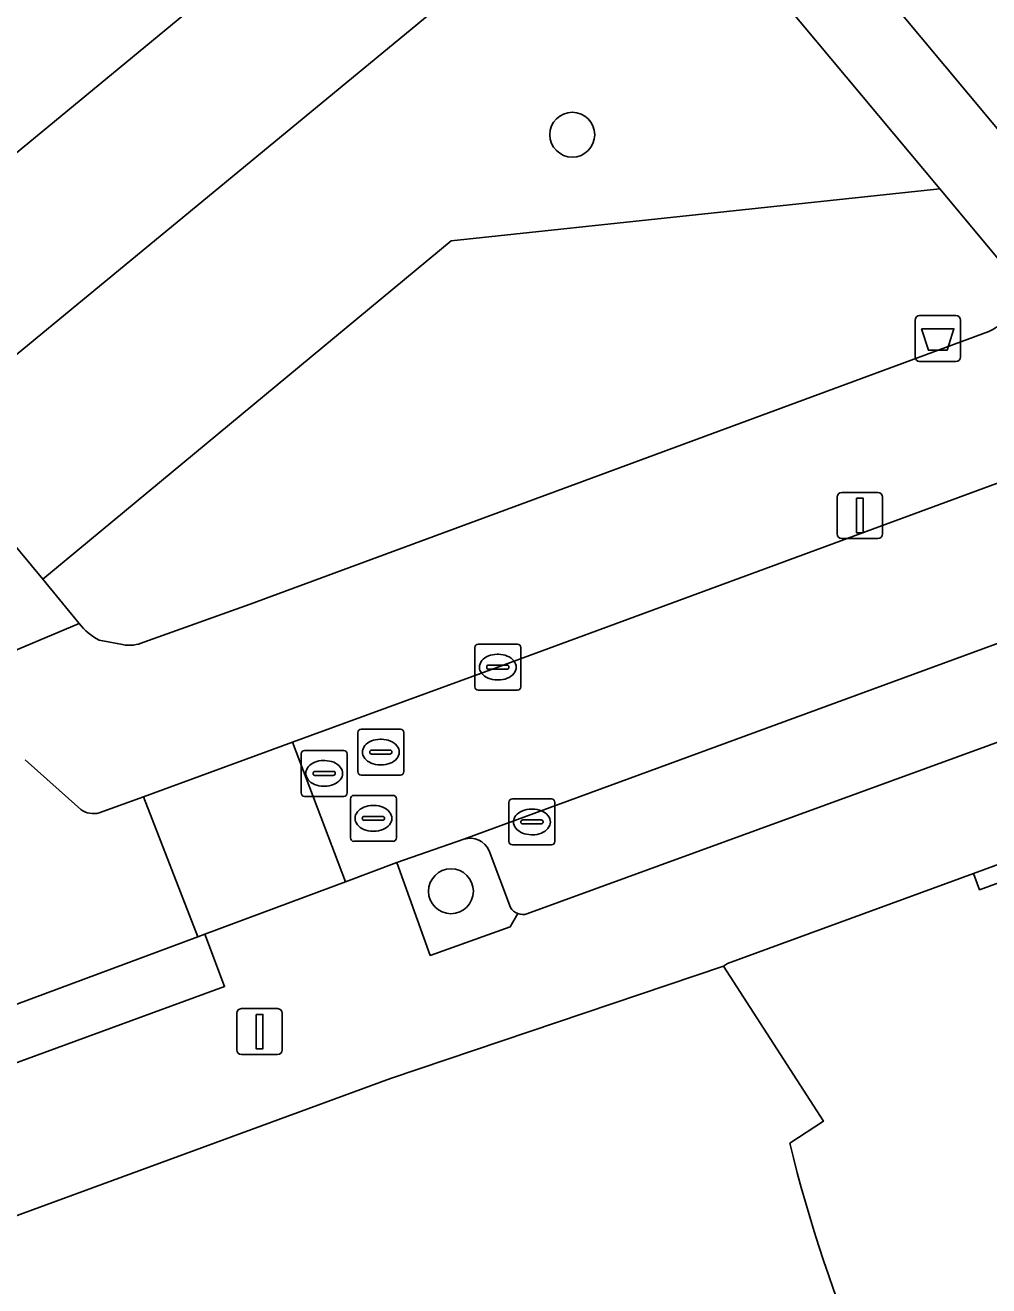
# Model space of a CAD drawing. Extents: x 159716 to 160783, y 383290 to 384031.
# Drawn here: x 160368.13 to 160389.11, y 383434.81 to 383462.26 of the extents above; entities that cross this region are included whole.
import ezdxf

# ---------------------------------------------------------------- set-up
doc = ezdxf.new("R2010")
doc.units = 0
for name, color, linetype in [('IMGEO_Afvalbak', 7, 'Continuous'), ('IMGEO_Boom', 7, 'Continuous'), ('IMGEO_Erf', 7, 'Continuous'), ('IMGEO_Groenvoorziening', 7, 'Continuous'), ('IMGEO_Kolk', 7, 'Continuous'), ('IMGEO_Lichtmast', 7, 'Continuous'), ('IMGEO_Pand', 7, 'Continuous'), ('IMGEO_Parkeervlak_open', 7, 'Continuous'), ('IMGEO_Rijbaan_lokaal_open', 7, 'Continuous'), ('IMGEO_Rioolput', 7, 'Continuous'), ('IMGEO_Voetpad_open', 7, 'Continuous')]:
    doc.layers.add(name, color=color, linetype=linetype)

msp = doc.modelspace()

# ---------------------------------------------------------------- linework, layer by layer
at = {"layer": 'IMGEO_Afvalbak'}
for p, q in [((160387.606, 383455.934), (160388.396, 383455.934)), ((160388.396, 383455.934), (160387.606, 383455.934)), ((160387.506, 383455.034), (160387.506, 383455.834)), ((160387.506, 383455.834), (160387.506, 383455.034)), ((160388.496, 383455.834), (160388.496, 383455.034)), ((160388.496, 383455.034), (160388.496, 383455.834)), ((160388.396, 383454.934), (160387.606, 383454.934)), ((160387.606, 383454.934), (160388.396, 383454.934))]:
    msp.add_line(p, q, dxfattribs=at)
msp.add_lwpolyline([(160387.649, 383455.648), (160388.353, 383455.648), (160388.204, 383455.178), (160387.798, 383455.178), (160387.649, 383455.648)], dxfattribs=at)
for centre, start, end in [((160387.606, 383455.834), 90, 180), ((160387.606, 383455.834), 90, 180), ((160388.396, 383455.834), 0, 90), ((160388.396, 383455.834), 360, 90), ((160387.606, 383455.034), 180, 270), ((160387.606, 383455.034), 180, 270), ((160388.396, 383455.034), 270, 0), ((160388.396, 383455.034), 270, 0)]:
    msp.add_arc(centre, 0.1, start, end, dxfattribs=at)
at = {"layer": 'IMGEO_Boom'}
for centre in [(160380.042, 383459.873), (160377.401, 383443.398)]:
    msp.add_circle(centre, 0.489, dxfattribs=at)
at = {"layer": 'IMGEO_Erf'}
msp.add_lwpolyline([(160384.777, 383437.913), (160385.51, 383438.389), (160383.334, 383441.767), (160376.083, 383439.317), (160367.001, 383435.99)], dxfattribs=at)
msp.add_arc((160415.413, 383445.354), 31.527, 193.6514, 212.9916, dxfattribs=at)
at = {"layer": 'IMGEO_Groenvoorziening'}
for points in [[(160398.12, 383475.062), (160395.747, 383477.983), (160383.034, 383467.507), (160390.731, 383458.291), (160394.015, 383471.834)], [(160381.631, 383466.371), (160379.453, 383468.98), (160363.713, 383455.991), (160365.869, 383453.384)], [(160388.042, 383458.692), (160381.631, 383466.371), (160365.869, 383453.384), (160368.511, 383450.191), (160377.403, 383457.565)]]:
    msp.add_lwpolyline(points, close=True, dxfattribs=at)
for points in [[(160388.042, 383458.692), (160377.403, 383457.565), (160368.511, 383450.191), (160369.307, 383449.231)], [(160389.54, 383456.898), (160388.042, 383458.692)], [(160370.713, 383448.82), (160373.029, 383449.652), (160389.111, 383455.585)], [(160369.74, 383448.865), (160370.25, 383448.768)], [(160377.682, 383444.533), (160376.222, 383444.022), (160376.949, 383441.999), (160378.69, 383442.626), (160378.858, 383442.912)], [(160378.695, 383443.046), (160378.232, 383444.281)]]:
    msp.add_lwpolyline(points, dxfattribs=at)
for centre, radius, start, end in [((160388.709, 383456.443), 0.947, 295.0848, 28.7274), ((160370.329, 383450.001), 1.279, 216.9915, 242.5952), ((160370.394, 383449.573), 0.818, 259.8633, 292.9529), ((160377.813, 383444.092), 0.46, 24.2656, 106.5016), ((160378.966, 383443.209), 0.316, 211.0888, 250.0649)]:
    msp.add_arc(centre, radius, start, end, dxfattribs=at)
at = {"layer": 'IMGEO_Kolk'}
for p, q in [((160377.995, 383448.778), (160378.847, 383448.778)), ((160377.92, 383447.852), (160377.92, 383448.704)), ((160378.408, 383448.558), (160378.433, 383448.558)), ((160378.921, 383448.704), (160378.921, 383447.852)), ((160378.179, 383448.272), (160378.179, 383448.284)), ((160378.617, 383448.235), (160378.219, 383448.235)), ((160378.222, 383448.321), (160378.62, 383448.321)), ((160378.663, 383448.284), (160378.663, 383448.272)), ((160378.431, 383447.998), (160378.406, 383447.998)), ((160378.847, 383447.778), (160377.995, 383447.778)), ((160378.663, 383444.481), (160378.663, 383445.333)), ((160378.738, 383445.407), (160379.59, 383445.407)), ((160379.151, 383445.187), (160379.176, 383445.187)), ((160379.664, 383445.333), (160379.664, 383444.481)), ((160378.922, 383444.901), (160378.922, 383444.913)), ((160378.965, 383444.95), (160379.363, 383444.95)), ((160379.406, 383444.913), (160379.406, 383444.901)), ((160379.36, 383444.864), (160378.962, 383444.864)), ((160379.174, 383444.627), (160379.149, 383444.627)), ((160379.59, 383444.407), (160378.738, 383444.407))]:
    msp.add_line(p, q, dxfattribs=at)
for points in [[(160377.995, 383448.778), (160378.847, 383448.778)], [(160377.92, 383447.852), (160377.92, 383448.704)], [(160378.921, 383448.704), (160378.921, 383447.852)], [(160378.847, 383447.778), (160377.995, 383447.778)], [(160378.663, 383444.481), (160378.663, 383445.333)], [(160378.738, 383445.407), (160379.59, 383445.407)], [(160379.664, 383445.333), (160379.664, 383444.481)], [(160379.59, 383444.407), (160378.738, 383444.407)]]:
    msp.add_lwpolyline(points, dxfattribs=at)
for centre, radius, start, end in [((160377.997, 383448.702), 0.0765, 91.552, 178.448), ((160377.997, 383448.702), 0.0765, 91.552, 178.448), ((160378.845, 383448.702), 0.0765, 1.552, 88.448), ((160378.845, 383448.702), 0.0765, 1.552, 88.448), ((160378.219, 383448.281), 0.0403, 85.8775, 175.7526), ((160378.216, 383448.271), 0.0366, 178.938, 274.7102), ((160378.62, 383448.278), 0.043, 264.8664, 352.4533), ((160378.624, 383448.283), 0.0386, 1.7309, 96.639), ((160377.997, 383447.854), 0.0765, 181.552, 268.448), ((160377.997, 383447.854), 0.0765, 181.552, 268.448), ((160378.845, 383447.854), 0.0765, 271.552, 358.448), ((160378.845, 383447.854), 0.0765, 271.552, 358.448), ((160378.74, 383445.331), 0.0765, 91.552, 178.448), ((160378.74, 383445.331), 0.0765, 91.552, 178.448), ((160379.588, 383445.331), 0.0765, 1.552, 88.448), ((160379.588, 383445.331), 0.0765, 1.552, 88.448), ((160378.962, 383444.91), 0.0403, 85.8775, 175.7526), ((160378.959, 383444.9), 0.0366, 178.938, 274.7102), ((160379.363, 383444.907), 0.043, 264.8664, 352.4533), ((160379.367, 383444.912), 0.0386, 1.7309, 96.639), ((160378.74, 383444.483), 0.0765, 181.552, 268.448), ((160378.74, 383444.483), 0.0765, 181.552, 268.448), ((160379.588, 383444.483), 0.0765, 271.552, 358.448), ((160379.588, 383444.483), 0.0765, 271.552, 358.448)]:
    msp.add_arc(centre, radius, start, end, dxfattribs=at)
for centre, major_axis, ratio, start_param, end_param in [((160378.407, 383448.278), (-0.387, 0.002), 0.722429, 4.712389, 7.853982), ((160378.432, 383448.278), (-0.39, 0.002), 0.717154, 1.570796, 4.712389), ((160379.15, 383444.907), (-0.387, 0.002), 0.722429, 4.712389, 7.853982), ((160379.175, 383444.907), (-0.39, 0.002), 0.717154, 1.570796, 4.712389)]:
    msp.add_ellipse(centre, major_axis=major_axis, ratio=ratio, start_param=start_param, end_param=end_param, dxfattribs=at)
at = {"layer": 'IMGEO_Lichtmast'}
for p, q in [((160385.908, 383452.08), (160386.698, 383452.08)), ((160386.698, 383452.08), (160385.908, 383452.08)), ((160385.808, 383451.18), (160385.808, 383451.98)), ((160385.808, 383451.98), (160385.808, 383451.18)), ((160386.798, 383451.98), (160386.798, 383451.18)), ((160386.798, 383451.18), (160386.798, 383451.98)), ((160386.698, 383451.08), (160385.908, 383451.08)), ((160385.908, 383451.08), (160386.698, 383451.08)), ((160372.837, 383440.841), (160373.627, 383440.841)), ((160373.627, 383440.841), (160372.837, 383440.841)), ((160372.737, 383439.941), (160372.737, 383440.741)), ((160372.737, 383440.741), (160372.737, 383439.941)), ((160373.727, 383440.741), (160373.727, 383439.941)), ((160373.727, 383439.941), (160373.727, 383440.741)), ((160373.627, 383439.841), (160372.837, 383439.841)), ((160372.837, 383439.841), (160373.627, 383439.841))]:
    msp.add_line(p, q, dxfattribs=at)
for points in [[(160386.228, 383451.955), (160386.378, 383451.955), (160386.378, 383451.205), (160386.228, 383451.205), (160386.228, 383451.955)], [(160373.157, 383440.716), (160373.307, 383440.716), (160373.307, 383439.966), (160373.157, 383439.966), (160373.157, 383440.716)]]:
    msp.add_lwpolyline(points, dxfattribs=at)
for centre, start, end in [((160385.908, 383451.98), 90, 180), ((160385.908, 383451.98), 90, 180), ((160386.698, 383451.98), 0, 90), ((160386.698, 383451.98), 360, 90), ((160385.908, 383451.18), 180, 270), ((160385.908, 383451.18), 180, 270), ((160386.698, 383451.18), 270, 0), ((160386.698, 383451.18), 270, 0), ((160372.837, 383440.741), 90, 180), ((160372.837, 383440.741), 90, 180), ((160373.627, 383440.741), 0, 90), ((160373.627, 383440.741), 360, 90), ((160372.837, 383439.941), 180, 270), ((160372.837, 383439.941), 180, 270), ((160373.627, 383439.941), 270, 0), ((160373.627, 383439.941), 270, 0)]:
    msp.add_arc(centre, 0.1, start, end, dxfattribs=at)
at = {"layer": 'IMGEO_Pand'}
msp.add_lwpolyline([(160423.676, 383445.899), (160420.848, 383450.162), (160420.792, 383450.244), (160420.678, 383450.167), (160417.932, 383454.418), (160415.5, 383453.583), (160399.809, 383447.828), (160399.94, 383447.471), (160388.91, 383443.429), (160388.78, 383443.786), (160383.421, 383441.823), (160383.334, 383441.767), (160385.51, 383438.389), (160384.777, 383437.913)], dxfattribs=at)
msp.add_arc((160415.413, 383445.354), 31.527, 193.6514, 212.9916, dxfattribs=at)
at = {"layer": 'IMGEO_Parkeervlak_open'}
for points in [[(160394.918, 383450.857), (160377.682, 383444.533)], [(160379.056, 383442.903), (160394.94, 383448.699)], [(160378.232, 383444.281), (160378.695, 383443.046)]]:
    msp.add_lwpolyline(points, dxfattribs=at)
for centre, radius, start, end in [((160377.813, 383444.092), 0.46, 24.2656, 106.5016), ((160378.966, 383443.209), 0.316, 211.0888, 250.0649), ((160378.971, 383443.216), 0.324, 249.5855, 285.2094)]:
    msp.add_arc(centre, radius, start, end, dxfattribs=at)
at = {"layer": 'IMGEO_Rijbaan_lokaal_open'}
for points in [[(160413.413, 383457.726), (160414.355, 383458.079), (160415.032, 383458.338), (160419.59, 383460.282), (160420.476, 383460.662), (160432.306, 383465.692), (160434.119, 383466.447), (160440.546, 383469.169), (160439.234, 383472.166), (160414.256, 383461.59), (160411.383, 383460.426), (160408.637, 383459.367), (160406.976, 383458.771), (160391.978, 383453.269), (160378.421, 383448.278), (160373.951, 383446.647), (160375.101, 383443.604), (160376.222, 383444.022), (160377.682, 383444.533), (160394.918, 383450.857), (160396.309, 383451.338)], [(160373.951, 383446.647), (160370.708, 383445.455), (160371.887, 383442.408), (160372.041, 383442.465), (160375.101, 383443.604)]]:
    msp.add_lwpolyline(points, close=True, dxfattribs=at)
for points in [[(160369.34, 383445.18), (160368.131, 383446.256)], [(160353.417, 383435.582), (160357.563, 383437.138), (160359.092, 383437.683), (160365.518, 383440.032), (160366.38, 383440.355), (160371.887, 383442.408), (160370.708, 383445.455), (160369.744, 383445.105)]]:
    msp.add_lwpolyline(points, dxfattribs=at)
msp.add_arc((160369.619, 383445.557), 0.469, 233.5164, 285.4498, dxfattribs=at)
at = {"layer": 'IMGEO_Rioolput'}
for p, q in [((160375.373, 383446.002), (160375.373, 383446.854)), ((160375.448, 383446.928), (160376.3, 383446.928)), ((160376.374, 383446.854), (160376.374, 383446.002)), ((160375.861, 383446.708), (160375.886, 383446.708)), ((160374.14, 383445.538), (160374.14, 383446.39)), ((160374.215, 383446.464), (160375.067, 383446.464)), ((160374.628, 383446.244), (160374.653, 383446.244)), ((160375.141, 383446.39), (160375.141, 383445.538)), ((160375.632, 383446.422), (160375.632, 383446.434)), ((160376.07, 383446.385), (160375.672, 383446.385)), ((160375.675, 383446.471), (160376.073, 383446.471)), ((160376.116, 383446.434), (160376.116, 383446.422)), ((160374.399, 383445.958), (160374.399, 383445.97)), ((160374.442, 383446.007), (160374.84, 383446.007)), ((160374.883, 383445.97), (160374.883, 383445.958)), ((160375.884, 383446.148), (160375.859, 383446.148)), ((160374.837, 383445.921), (160374.439, 383445.921)), ((160376.3, 383445.928), (160375.448, 383445.928)), ((160375.067, 383445.464), (160374.215, 383445.464)), ((160374.651, 383445.684), (160374.626, 383445.684)), ((160375.287, 383445.485), (160376.139, 383445.485)), ((160375.212, 383444.559), (160375.212, 383445.411)), ((160375.7, 383445.265), (160375.725, 383445.265)), ((160376.213, 383445.411), (160376.213, 383444.559)), ((160375.471, 383444.979), (160375.471, 383444.991)), ((160375.909, 383444.942), (160375.511, 383444.942)), ((160375.514, 383445.028), (160375.912, 383445.028)), ((160375.955, 383444.991), (160375.955, 383444.979)), ((160375.723, 383444.705), (160375.698, 383444.705)), ((160376.139, 383444.485), (160375.287, 383444.485))]:
    msp.add_line(p, q, dxfattribs=at)
for points in [[(160375.373, 383446.002), (160375.373, 383446.854)], [(160375.448, 383446.928), (160376.3, 383446.928)], [(160376.374, 383446.854), (160376.374, 383446.002)], [(160374.14, 383445.538), (160374.14, 383446.39)], [(160374.215, 383446.464), (160375.067, 383446.464)], [(160375.141, 383446.39), (160375.141, 383445.538)], [(160376.3, 383445.928), (160375.448, 383445.928)], [(160375.067, 383445.464), (160374.215, 383445.464)], [(160375.287, 383445.485), (160376.139, 383445.485)], [(160375.212, 383444.559), (160375.212, 383445.411)], [(160376.213, 383445.411), (160376.213, 383444.559)], [(160376.139, 383444.485), (160375.287, 383444.485)]]:
    msp.add_lwpolyline(points, dxfattribs=at)
for centre, radius, start, end in [((160375.45, 383446.852), 0.0765, 91.552, 178.448), ((160375.45, 383446.852), 0.0765, 91.552, 178.448), ((160376.298, 383446.852), 0.0765, 1.552, 88.448), ((160376.298, 383446.852), 0.0765, 1.552, 88.448), ((160374.217, 383446.388), 0.0765, 91.552, 178.448), ((160374.217, 383446.388), 0.0765, 91.552, 178.448), ((160375.065, 383446.388), 0.0765, 1.552, 88.448), ((160375.065, 383446.388), 0.0765, 1.552, 88.448), ((160375.672, 383446.431), 0.0403, 85.8775, 175.7526), ((160375.669, 383446.421), 0.0366, 178.938, 274.7102), ((160376.073, 383446.428), 0.043, 264.8664, 352.4533), ((160376.077, 383446.433), 0.0386, 1.7309, 96.639), ((160374.439, 383445.967), 0.0403, 85.8775, 175.7526), ((160374.844, 383445.969), 0.0386, 1.7309, 96.639), ((160375.45, 383446.004), 0.0765, 181.552, 268.448), ((160375.45, 383446.004), 0.0765, 181.552, 268.448), ((160376.298, 383446.004), 0.0765, 271.552, 358.448), ((160376.298, 383446.004), 0.0765, 271.552, 358.448), ((160374.436, 383445.957), 0.0366, 178.938, 274.7102), ((160374.84, 383445.964), 0.043, 264.8664, 352.4533), ((160374.217, 383445.54), 0.0765, 181.552, 268.448), ((160374.217, 383445.54), 0.0765, 181.552, 268.448), ((160375.065, 383445.54), 0.0765, 271.552, 358.448), ((160375.065, 383445.54), 0.0765, 271.552, 358.448), ((160375.289, 383445.409), 0.0765, 91.552, 178.448), ((160375.289, 383445.409), 0.0765, 91.552, 178.448), ((160376.137, 383445.409), 0.0765, 1.552, 88.448), ((160376.137, 383445.409), 0.0765, 1.552, 88.448), ((160375.511, 383444.988), 0.0403, 85.8775, 175.7526), ((160375.508, 383444.978), 0.0366, 178.938, 274.7102), ((160375.912, 383444.985), 0.043, 264.8664, 352.4533), ((160375.916, 383444.99), 0.0386, 1.7309, 96.639), ((160375.289, 383444.561), 0.0765, 181.552, 268.448), ((160375.289, 383444.561), 0.0765, 181.552, 268.448), ((160376.137, 383444.561), 0.0765, 271.552, 358.448), ((160376.137, 383444.561), 0.0765, 271.552, 358.448)]:
    msp.add_arc(centre, radius, start, end, dxfattribs=at)
for centre, major_axis, ratio, start_param, end_param in [((160375.86, 383446.428), (-0.387, 0.002), 0.722429, 4.712389, 7.853982), ((160375.885, 383446.428), (-0.39, 0.002), 0.717154, 1.570796, 4.712389), ((160374.627, 383445.964), (-0.387, 0.002), 0.722429, 4.712389, 7.853982), ((160374.652, 383445.964), (-0.39, 0.002), 0.717154, 1.570796, 4.712389), ((160375.699, 383444.985), (-0.387, 0.002), 0.722429, 4.712389, 7.853982), ((160375.724, 383444.985), (-0.39, 0.002), 0.717154, 1.570796, 4.712389)]:
    msp.add_ellipse(centre, major_axis=major_axis, ratio=ratio, start_param=start_param, end_param=end_param, dxfattribs=at)
at = {"layer": 'IMGEO_Voetpad_open'}
for points in [[(160367.402, 383448.428), (160369.307, 383449.231), (160368.511, 383450.191), (160365.869, 383453.384), (160363.713, 383455.991), (160379.453, 383468.98), (160381.631, 383466.371), (160388.042, 383458.692), (160389.54, 383456.898), (160390.731, 383458.291), (160383.034, 383467.507), (160380.86, 383470.135), (160391.42, 383478.912), (160392.809, 383480.066)], [(160389.111, 383455.585), (160373.029, 383449.652), (160370.713, 383448.82)], [(160367.001, 383435.99), (160376.083, 383439.317), (160383.334, 383441.767), (160383.421, 383441.823), (160388.78, 383443.786), (160399.809, 383447.828), (160415.5, 383453.583)], [(160369.744, 383445.105), (160370.708, 383445.455), (160373.951, 383446.647), (160378.421, 383448.278), (160391.978, 383453.269)], [(160369.307, 383449.231), (160367.402, 383448.428)], [(160370.25, 383448.768), (160369.74, 383448.865)], [(160394.94, 383448.699), (160379.056, 383442.903)], [(160368.131, 383446.256), (160369.34, 383445.18)], [(160378.858, 383442.912), (160378.69, 383442.626), (160376.949, 383441.999), (160376.222, 383444.022), (160375.101, 383443.604), (160372.041, 383442.465), (160372.471, 383441.32), (160366.781, 383439.239), (160366.38, 383440.355), (160365.518, 383440.032)]]:
    msp.add_lwpolyline(points, dxfattribs=at)
for points in [[(160388.78, 383443.786), (160388.91, 383443.429), (160399.94, 383447.471), (160399.809, 383447.828)], [(160372.041, 383442.465), (160371.887, 383442.408), (160366.38, 383440.355), (160366.781, 383439.239), (160372.471, 383441.32)]]:
    msp.add_lwpolyline(points, close=True, dxfattribs=at)
for centre, radius, start, end in [((160388.709, 383456.443), 0.947, 295.0848, 28.7274), ((160370.329, 383450.001), 1.279, 216.9915, 242.5952), ((160370.394, 383449.573), 0.818, 259.8633, 292.9529), ((160369.619, 383445.557), 0.469, 233.5164, 285.4498), ((160378.971, 383443.216), 0.324, 249.5855, 285.2094)]:
    msp.add_arc(centre, radius, start, end, dxfattribs=at)

doc.saveas('drawing.dxf')
